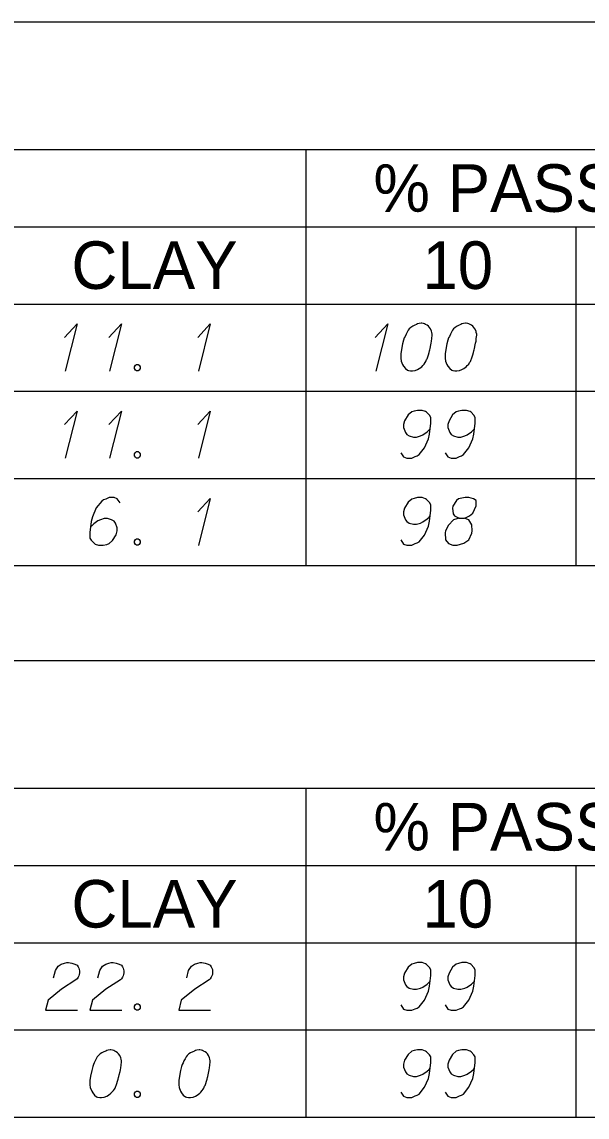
# Model space of a CAD drawing. Extents: x 2074207 to 2076812, y 516372 to 523312.
# Drawn here: x 2076621.5 to 2076678.5, y 520284 to 520394.5 of the extents above; entities that cross this region are included whole.
import ezdxf

# ---------------------------------------------------------------- set-up
doc = ezdxf.new("R2010")
doc.units = 0
for name, color, linetype in [('Prop DirtTable_ Soil Test Results - Outline (Major)', 7, 'Continuous'), ('Prop DirtTable_ Soil Test Results - Outline (Minor)', 7, 'Continuous'), ('Prop DirtTable_ Soil Test Results - Tx (Header - Small)', 7, 'Continuous'), ('Prop DirtTable_ Soil Test Results - Tx (Sample Data)', 7, 'Continuous')]:
    doc.layers.add(name, color=color, linetype=linetype)

msp = doc.modelspace()

# ---------------------------------------------------------------- linework, layer by layer
at = {"layer": 'Prop DirtTable_ Soil Test Results - Outline (Major)'}
for p, q in [((2076260.61, 520394.54), (2076811.9, 520394.54)), ((2076260.61, 520366.06), (2076811.9, 520366.06)), ((2076260.61, 520366.06), (2076811.9, 520366.06)), ((2076260.61, 520339.66), (2076811.9, 520339.66)), ((2076260.61, 520330.07), (2076811.9, 520330.07)), ((2076260.61, 520301.59), (2076811.9, 520301.59)), ((2076260.61, 520301.59), (2076811.9, 520301.59)), ((2076260.61, 520283.99), (2076811.9, 520283.99))]:
    msp.add_line(p, q, dxfattribs=at)
at = {"layer": 'Prop DirtTable_ Soil Test Results - Outline (Minor)'}
for p, q in [((2076260.61, 520381.66), (2076811.9, 520381.66)), ((2076650.15, 520381.66), (2076650.15, 520357.26)), ((2076526.07, 520373.86), (2076731.93, 520373.86)), ((2076677.41, 520373.86), (2076677.41, 520357.26)), ((2076260.61, 520357.26), (2076811.9, 520357.26)), ((2076260.61, 520357.26), (2076811.9, 520357.26)), ((2076650.15, 520357.26), (2076650.15, 520348.46)), ((2076677.41, 520357.26), (2076677.41, 520348.46)), ((2076260.61, 520348.46), (2076811.9, 520348.46)), ((2076260.61, 520348.46), (2076811.9, 520348.46)), ((2076650.15, 520348.46), (2076650.15, 520339.66)), ((2076677.41, 520348.46), (2076677.41, 520339.66)), ((2076260.61, 520339.66), (2076811.9, 520339.66)), ((2076260.61, 520317.19), (2076811.9, 520317.19)), ((2076650.15, 520317.19), (2076650.15, 520292.79)), ((2076526.07, 520309.39), (2076731.93, 520309.39)), ((2076677.41, 520309.39), (2076677.41, 520292.79)), ((2076260.61, 520292.79), (2076811.9, 520292.79)), ((2076260.61, 520292.79), (2076811.9, 520292.79)), ((2076650.15, 520292.79), (2076650.15, 520283.99)), ((2076677.41, 520292.79), (2076677.41, 520283.99)), ((2076260.61, 520283.99), (2076811.9, 520283.99))]:
    msp.add_line(p, q, dxfattribs=at)
at = {"layer": 'Prop DirtTable_ Soil Test Results - Tx (Sample Data)'}
for points in [[(2076625.81, 520362.69), (2076627.08, 520364.05), (2076625.88, 520359.29)], [(2076630.29, 520362.69), (2076631.56, 520364.05), (2076630.36, 520359.29)], [(2076639.25, 520362.69), (2076640.52, 520364.05), (2076639.32, 520359.29)], [(2076657.17, 520362.69), (2076658.44, 520364.05), (2076657.24, 520359.29)], [(2076661.86, 520364.12), (2076661.79, 520364.12), (2076661.58, 520364.09), (2076661.43, 520364.05), (2076661.33, 520364.01), (2076661.15, 520363.94), (2076660.94, 520363.82), (2076660.76, 520363.71), (2076660.59, 520363.56), (2076660.48, 520363.41), (2076660.38, 520363.22), (2076660.27, 520363.03), (2076660.17, 520362.8), (2076660.09, 520362.65), (2076660.02, 520362.42), (2076659.92, 520362.05), (2076659.81, 520361.48), (2076659.74, 520361.03), (2076659.74, 520360.61), (2076659.78, 520360.31), (2076659.92, 520359.97), (2076660.02, 520359.78), (2076660.2, 520359.55), (2076660.41, 520359.4), (2076660.52, 520359.36), (2076660.73, 520359.32), (2076660.91, 520359.32), (2076661.19, 520359.36), (2076661.43, 520359.44), (2076661.61, 520359.55), (2076661.86, 520359.74), (2076661.96, 520359.85), (2076662.11, 520360), (2076662.21, 520360.16), (2076662.28, 520360.27), (2076662.35, 520360.46), (2076662.39, 520360.53), (2076662.46, 520360.72), (2076662.53, 520360.95), (2076662.6, 520361.18), (2076662.63, 520361.33), (2076662.67, 520361.44), (2076662.7, 520361.59), (2076662.78, 520361.93), (2076662.81, 520362.12), (2076662.85, 520362.31), (2076662.88, 520362.57), (2076662.92, 520362.91), (2076662.92, 520363.03), (2076662.88, 520363.18), (2076662.85, 520363.33), (2076662.74, 520363.56), (2076662.63, 520363.71), (2076662.53, 520363.82), (2076662.39, 520363.94), (2076662.25, 520364.01), (2076662.14, 520364.05), (2076662.03, 520364.09), (2076661.86, 520364.12)], [(2076666.34, 520364.12), (2076666.27, 520364.12), (2076666.06, 520364.09), (2076665.91, 520364.05), (2076665.81, 520364.01), (2076665.63, 520363.94), (2076665.42, 520363.82), (2076665.24, 520363.71), (2076665.07, 520363.56), (2076664.96, 520363.41), (2076664.86, 520363.22), (2076664.75, 520363.03), (2076664.65, 520362.8), (2076664.57, 520362.65), (2076664.5, 520362.42), (2076664.4, 520362.05), (2076664.29, 520361.48), (2076664.22, 520361.03), (2076664.22, 520360.61), (2076664.26, 520360.31), (2076664.4, 520359.97), (2076664.5, 520359.78), (2076664.68, 520359.55), (2076664.89, 520359.4), (2076665, 520359.36), (2076665.21, 520359.32), (2076665.39, 520359.32), (2076665.67, 520359.36), (2076665.91, 520359.44), (2076666.09, 520359.55), (2076666.34, 520359.74), (2076666.44, 520359.85), (2076666.59, 520360), (2076666.69, 520360.16), (2076666.76, 520360.27), (2076666.83, 520360.46), (2076666.87, 520360.53), (2076666.94, 520360.72), (2076667.01, 520360.95), (2076667.08, 520361.18), (2076667.11, 520361.33), (2076667.15, 520361.44), (2076667.18, 520361.59), (2076667.26, 520361.93), (2076667.29, 520362.12), (2076667.33, 520362.31), (2076667.36, 520362.57), (2076667.4, 520362.91), (2076667.4, 520363.03), (2076667.36, 520363.18), (2076667.33, 520363.33), (2076667.22, 520363.56), (2076667.11, 520363.71), (2076667.01, 520363.82), (2076666.87, 520363.94), (2076666.73, 520364.01), (2076666.62, 520364.05), (2076666.51, 520364.09), (2076666.34, 520364.12)], [(2076633.07, 520359.97), (2076633.25, 520359.97), (2076633.36, 520359.89), (2076633.46, 520359.74), (2076633.46, 520359.55), (2076633.36, 520359.4), (2076633.25, 520359.32), (2076633.07, 520359.32), (2076632.97, 520359.4), (2076632.86, 520359.55), (2076632.86, 520359.74), (2076632.97, 520359.89), (2076633.07, 520359.97)], [(2076625.81, 520353.89), (2076627.08, 520355.25), (2076625.88, 520350.49)], [(2076630.29, 520353.89), (2076631.56, 520355.25), (2076630.36, 520350.49)], [(2076639.25, 520353.89), (2076640.52, 520355.25), (2076639.32, 520350.49)], [(2076659.74, 520351.05), (2076660.02, 520350.64), (2076660.34, 520350.52), (2076660.84, 520350.52), (2076661.19, 520350.68), (2076661.4, 520350.75), (2076661.58, 520350.86), (2076662.14, 520351.54), (2076662.53, 520352.45), (2076662.63, 520352.94), (2076662.78, 520354.04), (2076662.78, 520354.61), (2076662.63, 520354.83), (2076662.35, 520355.14), (2076662.25, 520355.21), (2076661.89, 520355.32), (2076661.43, 520355.32), (2076661.08, 520355.25), (2076660.84, 520355.17), (2076660.48, 520354.87), (2076660.13, 520354.27), (2076660.02, 520353.89), (2076660.02, 520353.59), (2076660.2, 520353.09), (2076660.34, 520352.91), (2076660.59, 520352.75), (2076661.01, 520352.64), (2076661.33, 520352.64), (2076661.72, 520352.75), (2076661.96, 520352.87), (2076662.39, 520353.17), (2076662.6, 520353.36), (2076662.7, 520353.47)], [(2076664.22, 520351.05), (2076664.5, 520350.64), (2076664.82, 520350.52), (2076665.32, 520350.52), (2076665.67, 520350.68), (2076665.88, 520350.75), (2076666.06, 520350.86), (2076666.62, 520351.54), (2076667.01, 520352.45), (2076667.11, 520352.94), (2076667.26, 520354.04), (2076667.26, 520354.61), (2076667.11, 520354.83), (2076666.83, 520355.14), (2076666.73, 520355.21), (2076666.37, 520355.32), (2076665.91, 520355.32), (2076665.56, 520355.25), (2076665.32, 520355.17), (2076664.96, 520354.87), (2076664.61, 520354.27), (2076664.5, 520353.89), (2076664.5, 520353.59), (2076664.68, 520353.09), (2076664.82, 520352.91), (2076665.07, 520352.75), (2076665.49, 520352.64), (2076665.81, 520352.64), (2076666.2, 520352.75), (2076666.44, 520352.87), (2076666.87, 520353.17), (2076667.08, 520353.36), (2076667.18, 520353.47)], [(2076633.07, 520351.17), (2076633.25, 520351.17), (2076633.36, 520351.09), (2076633.46, 520350.94), (2076633.46, 520350.75), (2076633.36, 520350.6), (2076633.25, 520350.52), (2076633.07, 520350.52), (2076632.97, 520350.6), (2076632.86, 520350.75), (2076632.86, 520350.94), (2076632.97, 520351.09), (2076633.07, 520351.17)], [(2076631.42, 520346), (2076631.13, 520346.41), (2076630.82, 520346.52), (2076630.32, 520346.52), (2076629.97, 520346.37), (2076629.76, 520346.3), (2076629.58, 520346.18), (2076629.02, 520345.5), (2076628.63, 520344.6), (2076628.52, 520344.11), (2076628.38, 520343.01), (2076628.38, 520342.44), (2076628.52, 520342.22), (2076628.81, 520341.91), (2076628.91, 520341.84), (2076629.26, 520341.72), (2076629.72, 520341.72), (2076630.07, 520341.8), (2076630.32, 520341.88), (2076630.67, 520342.18), (2076631.03, 520342.78), (2076631.13, 520343.16), (2076631.13, 520343.46), (2076630.96, 520343.95), (2076630.82, 520344.14), (2076630.57, 520344.29), (2076630.15, 520344.41), (2076629.83, 520344.41), (2076629.44, 520344.29), (2076629.19, 520344.18), (2076628.77, 520343.88), (2076628.56, 520343.69), (2076628.45, 520343.58)], [(2076639.25, 520345.09), (2076640.52, 520346.45), (2076639.32, 520341.69)], [(2076659.74, 520342.25), (2076660.02, 520341.84), (2076660.34, 520341.72), (2076660.84, 520341.72), (2076661.19, 520341.88), (2076661.4, 520341.95), (2076661.58, 520342.06), (2076662.14, 520342.74), (2076662.53, 520343.65), (2076662.63, 520344.14), (2076662.78, 520345.24), (2076662.78, 520345.81), (2076662.63, 520346.03), (2076662.35, 520346.34), (2076662.25, 520346.41), (2076661.89, 520346.52), (2076661.43, 520346.52), (2076661.08, 520346.45), (2076660.84, 520346.37), (2076660.48, 520346.07), (2076660.13, 520345.47), (2076660.02, 520345.09), (2076660.02, 520344.79), (2076660.2, 520344.29), (2076660.34, 520344.11), (2076660.59, 520343.95), (2076661.01, 520343.84), (2076661.33, 520343.84), (2076661.72, 520343.95), (2076661.96, 520344.07), (2076662.39, 520344.37), (2076662.6, 520344.56), (2076662.7, 520344.67)], [(2076665.63, 520344.45), (2076666.13, 520344.45), (2076666.27, 520344.48), (2076666.69, 520344.67), (2076667.01, 520344.97), (2076667.36, 520345.69), (2076667.33, 520346.22), (2076667.08, 520346.41), (2076666.59, 520346.52), (2076666.23, 520346.52), (2076665.56, 520346.41), (2076665.35, 520346.22), (2076665, 520345.66), (2076664.96, 520345.47), (2076665.03, 520344.9), (2076665.17, 520344.67), (2076665.63, 520344.45), (2076665.07, 520344.29), (2076664.54, 520343.73), (2076664.26, 520343.16), (2076664.22, 520342.97), (2076664.26, 520342.25), (2076664.57, 520341.88), (2076665, 520341.72), (2076665.42, 520341.72), (2076666.09, 520341.91), (2076666.59, 520342.25), (2076666.9, 520342.93), (2076666.94, 520343.16), (2076666.9, 520343.77), (2076666.62, 520344.29), (2076666.13, 520344.45)], [(2076633.07, 520342.37), (2076633.25, 520342.37), (2076633.36, 520342.29), (2076633.46, 520342.14), (2076633.46, 520341.95), (2076633.36, 520341.8), (2076633.25, 520341.72), (2076633.07, 520341.72), (2076632.97, 520341.8), (2076632.86, 520341.95), (2076632.86, 520342.14), (2076632.97, 520342.29), (2076633.07, 520342.37)], [(2076624.71, 520298.06), (2076624.89, 520298.78), (2076625.17, 520299.24), (2076625.49, 520299.43), (2076625.81, 520299.54), (2076626.05, 520299.58), (2076626.23, 520299.58), (2076626.55, 520299.54), (2076626.76, 520299.46), (2076626.86, 520299.43), (2076627.08, 520299.31), (2076627.18, 520299.16), (2076627.25, 520299.01), (2076627.29, 520298.9), (2076627.32, 520298.74), (2076627.32, 520298.56), (2076627.29, 520298.37), (2076627.25, 520298.25), (2076627.18, 520298.1), (2076627.08, 520297.95), (2076626.97, 520297.84), (2076625.52, 520296.89), (2076624.15, 520295.8), (2076623.9, 520294.78), (2076627.11, 520294.78)], [(2076629.19, 520298.06), (2076629.37, 520298.78), (2076629.65, 520299.24), (2076629.97, 520299.43), (2076630.29, 520299.54), (2076630.53, 520299.58), (2076630.71, 520299.58), (2076631.03, 520299.54), (2076631.24, 520299.46), (2076631.34, 520299.43), (2076631.56, 520299.31), (2076631.66, 520299.16), (2076631.73, 520299.01), (2076631.77, 520298.9), (2076631.8, 520298.74), (2076631.8, 520298.56), (2076631.77, 520298.37), (2076631.73, 520298.25), (2076631.66, 520298.1), (2076631.56, 520297.95), (2076631.45, 520297.84), (2076630, 520296.89), (2076628.63, 520295.8), (2076628.38, 520294.78), (2076631.59, 520294.78)], [(2076638.15, 520298.06), (2076638.33, 520298.78), (2076638.61, 520299.24), (2076638.93, 520299.43), (2076639.25, 520299.54), (2076639.49, 520299.58), (2076639.67, 520299.58), (2076639.99, 520299.54), (2076640.2, 520299.46), (2076640.3, 520299.43), (2076640.52, 520299.31), (2076640.62, 520299.16), (2076640.69, 520299.01), (2076640.73, 520298.9), (2076640.76, 520298.74), (2076640.76, 520298.56), (2076640.73, 520298.37), (2076640.69, 520298.25), (2076640.62, 520298.1), (2076640.52, 520297.95), (2076640.41, 520297.84), (2076638.96, 520296.89), (2076637.59, 520295.8), (2076637.34, 520294.78), (2076640.55, 520294.78)], [(2076659.74, 520295.31), (2076660.02, 520294.89), (2076660.34, 520294.78), (2076660.84, 520294.78), (2076661.19, 520294.93), (2076661.4, 520295), (2076661.58, 520295.12), (2076662.14, 520295.8), (2076662.53, 520296.7), (2076662.63, 520297.2), (2076662.78, 520298.29), (2076662.78, 520298.86), (2076662.63, 520299.08), (2076662.35, 520299.39), (2076662.25, 520299.46), (2076661.89, 520299.58), (2076661.43, 520299.58), (2076661.08, 520299.5), (2076660.84, 520299.43), (2076660.48, 520299.12), (2076660.13, 520298.52), (2076660.02, 520298.14), (2076660.02, 520297.84), (2076660.2, 520297.35), (2076660.34, 520297.16), (2076660.59, 520297.01), (2076661.01, 520296.89), (2076661.33, 520296.89), (2076661.72, 520297.01), (2076661.96, 520297.12), (2076662.39, 520297.42), (2076662.6, 520297.61), (2076662.7, 520297.72)], [(2076664.22, 520295.31), (2076664.5, 520294.89), (2076664.82, 520294.78), (2076665.32, 520294.78), (2076665.67, 520294.93), (2076665.88, 520295), (2076666.06, 520295.12), (2076666.62, 520295.8), (2076667.01, 520296.7), (2076667.11, 520297.2), (2076667.26, 520298.29), (2076667.26, 520298.86), (2076667.11, 520299.08), (2076666.83, 520299.39), (2076666.73, 520299.46), (2076666.37, 520299.58), (2076665.91, 520299.58), (2076665.56, 520299.5), (2076665.32, 520299.43), (2076664.96, 520299.12), (2076664.61, 520298.52), (2076664.5, 520298.14), (2076664.5, 520297.84), (2076664.68, 520297.35), (2076664.82, 520297.16), (2076665.07, 520297.01), (2076665.49, 520296.89), (2076665.81, 520296.89), (2076666.2, 520297.01), (2076666.44, 520297.12), (2076666.87, 520297.42), (2076667.08, 520297.61), (2076667.18, 520297.72)], [(2076633.07, 520295.42), (2076633.25, 520295.42), (2076633.36, 520295.34), (2076633.46, 520295.19), (2076633.46, 520295), (2076633.36, 520294.85), (2076633.25, 520294.78), (2076633.07, 520294.78), (2076632.97, 520294.85), (2076632.86, 520295), (2076632.86, 520295.19), (2076632.97, 520295.34), (2076633.07, 520295.42)], [(2076630.5, 520290.78), (2076630.43, 520290.78), (2076630.22, 520290.74), (2076630.07, 520290.7), (2076629.97, 520290.66), (2076629.79, 520290.59), (2076629.58, 520290.47), (2076629.4, 520290.36), (2076629.23, 520290.21), (2076629.12, 520290.06), (2076629.02, 520289.87), (2076628.91, 520289.68), (2076628.81, 520289.45), (2076628.73, 520289.3), (2076628.66, 520289.08), (2076628.56, 520288.7), (2076628.45, 520288.13), (2076628.38, 520287.68), (2076628.38, 520287.26), (2076628.42, 520286.96), (2076628.56, 520286.62), (2076628.66, 520286.43), (2076628.84, 520286.2), (2076629.05, 520286.05), (2076629.16, 520286.01), (2076629.37, 520285.98), (2076629.55, 520285.98), (2076629.83, 520286.01), (2076630.07, 520286.09), (2076630.25, 520286.2), (2076630.5, 520286.39), (2076630.6, 520286.51), (2076630.75, 520286.66), (2076630.85, 520286.81), (2076630.92, 520286.92), (2076630.99, 520287.11), (2076631.03, 520287.19), (2076631.1, 520287.37), (2076631.17, 520287.6), (2076631.24, 520287.83), (2076631.27, 520287.98), (2076631.31, 520288.09), (2076631.34, 520288.24), (2076631.42, 520288.58), (2076631.45, 520288.77), (2076631.49, 520288.96), (2076631.52, 520289.23), (2076631.56, 520289.57), (2076631.56, 520289.68), (2076631.52, 520289.83), (2076631.49, 520289.98), (2076631.38, 520290.21), (2076631.27, 520290.36), (2076631.17, 520290.47), (2076631.03, 520290.59), (2076630.89, 520290.66), (2076630.78, 520290.7), (2076630.67, 520290.74), (2076630.5, 520290.78)], [(2076639.46, 520290.78), (2076639.39, 520290.78), (2076639.18, 520290.74), (2076639.03, 520290.7), (2076638.93, 520290.66), (2076638.75, 520290.59), (2076638.54, 520290.47), (2076638.36, 520290.36), (2076638.19, 520290.21), (2076638.08, 520290.06), (2076637.98, 520289.87), (2076637.87, 520289.68), (2076637.77, 520289.45), (2076637.69, 520289.3), (2076637.62, 520289.08), (2076637.52, 520288.7), (2076637.41, 520288.13), (2076637.34, 520287.68), (2076637.34, 520287.26), (2076637.38, 520286.96), (2076637.52, 520286.62), (2076637.62, 520286.43), (2076637.8, 520286.2), (2076638.01, 520286.05), (2076638.12, 520286.01), (2076638.33, 520285.98), (2076638.51, 520285.98), (2076638.79, 520286.01), (2076639.03, 520286.09), (2076639.21, 520286.2), (2076639.46, 520286.39), (2076639.56, 520286.51), (2076639.71, 520286.66), (2076639.81, 520286.81), (2076639.88, 520286.92), (2076639.95, 520287.11), (2076639.99, 520287.19), (2076640.06, 520287.37), (2076640.13, 520287.6), (2076640.2, 520287.83), (2076640.23, 520287.98), (2076640.27, 520288.09), (2076640.3, 520288.24), (2076640.38, 520288.58), (2076640.41, 520288.77), (2076640.45, 520288.96), (2076640.48, 520289.23), (2076640.52, 520289.57), (2076640.52, 520289.68), (2076640.48, 520289.83), (2076640.45, 520289.98), (2076640.34, 520290.21), (2076640.23, 520290.36), (2076640.13, 520290.47), (2076639.99, 520290.59), (2076639.85, 520290.66), (2076639.74, 520290.7), (2076639.63, 520290.74), (2076639.46, 520290.78)], [(2076659.74, 520286.51), (2076660.02, 520286.09), (2076660.34, 520285.98), (2076660.84, 520285.98), (2076661.19, 520286.13), (2076661.4, 520286.2), (2076661.58, 520286.32), (2076662.14, 520287), (2076662.53, 520287.9), (2076662.63, 520288.4), (2076662.78, 520289.49), (2076662.78, 520290.06), (2076662.63, 520290.28), (2076662.35, 520290.59), (2076662.25, 520290.66), (2076661.89, 520290.78), (2076661.43, 520290.78), (2076661.08, 520290.7), (2076660.84, 520290.63), (2076660.48, 520290.32), (2076660.13, 520289.72), (2076660.02, 520289.34), (2076660.02, 520289.04), (2076660.2, 520288.55), (2076660.34, 520288.36), (2076660.59, 520288.21), (2076661.01, 520288.09), (2076661.33, 520288.09), (2076661.72, 520288.21), (2076661.96, 520288.32), (2076662.39, 520288.62), (2076662.6, 520288.81), (2076662.7, 520288.92)], [(2076664.22, 520286.51), (2076664.5, 520286.09), (2076664.82, 520285.98), (2076665.32, 520285.98), (2076665.67, 520286.13), (2076665.88, 520286.2), (2076666.06, 520286.32), (2076666.62, 520287), (2076667.01, 520287.9), (2076667.11, 520288.4), (2076667.26, 520289.49), (2076667.26, 520290.06), (2076667.11, 520290.28), (2076666.83, 520290.59), (2076666.73, 520290.66), (2076666.37, 520290.78), (2076665.91, 520290.78), (2076665.56, 520290.7), (2076665.32, 520290.63), (2076664.96, 520290.32), (2076664.61, 520289.72), (2076664.5, 520289.34), (2076664.5, 520289.04), (2076664.68, 520288.55), (2076664.82, 520288.36), (2076665.07, 520288.21), (2076665.49, 520288.09), (2076665.81, 520288.09), (2076666.2, 520288.21), (2076666.44, 520288.32), (2076666.87, 520288.62), (2076667.08, 520288.81), (2076667.18, 520288.92)], [(2076633.07, 520286.62), (2076633.25, 520286.62), (2076633.36, 520286.54), (2076633.46, 520286.39), (2076633.46, 520286.2), (2076633.36, 520286.05), (2076633.25, 520285.98), (2076633.07, 520285.98), (2076632.97, 520286.05), (2076632.86, 520286.2), (2076632.86, 520286.39), (2076632.97, 520286.54), (2076633.07, 520286.62)]]:
    msp.add_lwpolyline(points, dxfattribs=at)

# ---------------------------------------------------------------- texts
at = {"layer": 'Prop DirtTable_ Soil Test Results - Tx (Header - Small)'}
for s, p in [('% PASSING (SIEVES)', (2076656.98, 520375.37)), ('CLAY', (2076626.51, 520367.59)), ('10', (2076661.92, 520367.59)), ('% PASSING (SIEVES)', (2076656.98, 520310.9)), ('CLAY', (2076626.51, 520303.12)), ('10', (2076661.92, 520303.12))]:
    msp.add_text(s, height=4.8, dxfattribs=at).set_placement(p)

doc.saveas('drawing.dxf')
